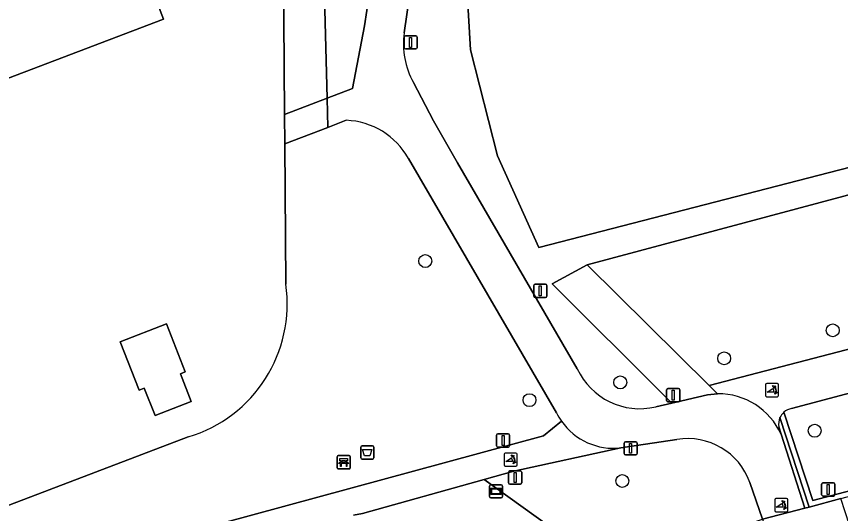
# Model space of a CAD drawing. Extents: x 162879 to 165540, y 384011 to 385181.
# Drawn here: x 163715.3 to 163777.7, y 384429.6 to 384467.2 of the extents above; entities that cross this region are included whole.
import ezdxf

# ---------------------------------------------------------------- set-up
doc = ezdxf.new("R2010")
doc.units = 0
for name, color, linetype in [('IMGEO_Afsluitpaal', 7, 'Continuous'), ('IMGEO_Afvalbak', 7, 'Continuous'), ('IMGEO_Bank', 7, 'Continuous'), ('IMGEO_Boom', 7, 'Continuous'), ('IMGEO_Bouwland', 7, 'Continuous'), ('IMGEO_Erf', 7, 'Continuous'), ('IMGEO_Fietspad_gesloten', 7, 'Continuous'), ('IMGEO_Groenvoorziening', 7, 'Continuous'), ('IMGEO_Haag', 7, 'Continuous'), ('IMGEO_Hek', 7, 'Continuous'), ('IMGEO_Informatiebord', 7, 'Continuous'), ('IMGEO_Lichtmast', 7, 'Continuous'), ('IMGEO_Loofbos', 7, 'Continuous'), ('IMGEO_Pand', 7, 'Continuous'), ('IMGEO_Poller', 7, 'Continuous'), ('IMGEO_Rijbaan_lokaal_open', 7, 'Continuous'), ('IMGEO_Verkeersbordpaal', 7, 'Continuous'), ('IMGEO_Voetpad_gesloten', 7, 'Continuous'), ('IMGEO_Voetpad_halfverhard', 7, 'Continuous'), ('IMGEO_Voetpad_open', 7, 'Continuous')]:
    doc.layers.add(name, color=color, linetype=linetype)

msp = doc.modelspace()

# ---------------------------------------------------------------- linework, layer by layer
at = {"layer": 'IMGEO_Afsluitpaal'}
for p, q in [((163751.718, 384435.602), (163752.508, 384435.602)), ((163752.508, 384435.602), (163751.718, 384435.602)), ((163751.618, 384434.702), (163751.618, 384435.502)), ((163751.618, 384435.502), (163751.618, 384434.702)), ((163752.608, 384435.502), (163752.608, 384434.702)), ((163752.608, 384434.702), (163752.608, 384435.502)), ((163761.375, 384435.004), (163762.165, 384435.004)), ((163762.165, 384435.004), (163761.375, 384435.004)), ((163752.508, 384434.602), (163751.718, 384434.602)), ((163751.718, 384434.602), (163752.508, 384434.602)), ((163761.275, 384434.104), (163761.275, 384434.904)), ((163761.275, 384434.904), (163761.275, 384434.104)), ((163762.265, 384434.904), (163762.265, 384434.104)), ((163762.265, 384434.104), (163762.265, 384434.904)), ((163762.165, 384434.004), (163761.375, 384434.004)), ((163761.375, 384434.004), (163762.165, 384434.004)), ((163752.536, 384431.888), (163752.536, 384432.688)), ((163752.536, 384432.688), (163752.536, 384431.888)), ((163752.636, 384432.788), (163753.426, 384432.788)), ((163753.426, 384432.788), (163752.636, 384432.788)), ((163753.526, 384432.688), (163753.526, 384431.888)), ((163753.526, 384431.888), (163753.526, 384432.688)), ((163753.426, 384431.788), (163752.636, 384431.788)), ((163752.636, 384431.788), (163753.426, 384431.788))]:
    msp.add_line(p, q, dxfattribs=at)
for points in [[(163752.038, 384435.477), (163752.188, 384435.477), (163752.188, 384434.727), (163752.038, 384434.727), (163752.038, 384435.477)], [(163761.695, 384434.879), (163761.845, 384434.879), (163761.845, 384434.129), (163761.695, 384434.129), (163761.695, 384434.879)], [(163752.956, 384432.663), (163753.106, 384432.663), (163753.106, 384431.913), (163752.956, 384431.913), (163752.956, 384432.663)]]:
    msp.add_lwpolyline(points, dxfattribs=at)
for centre, start, end in [((163751.718, 384435.502), 90, 180), ((163751.718, 384435.502), 90, 180), ((163752.508, 384435.502), 0, 90), ((163752.508, 384435.502), 360, 90), ((163761.375, 384434.904), 90, 180), ((163761.375, 384434.904), 90, 180), ((163762.165, 384434.904), 0, 90), ((163762.165, 384434.904), 360, 90), ((163751.718, 384434.702), 180, 270), ((163751.718, 384434.702), 180, 270), ((163752.508, 384434.702), 270, 0), ((163752.508, 384434.702), 270, 0), ((163761.375, 384434.104), 180, 270), ((163761.375, 384434.104), 180, 270), ((163762.165, 384434.104), 270, 0), ((163762.165, 384434.104), 270, 0), ((163752.636, 384432.688), 90, 180), ((163752.636, 384432.688), 90, 180), ((163753.426, 384432.688), 0, 90), ((163753.426, 384432.688), 360, 90), ((163752.636, 384431.888), 180, 270), ((163752.636, 384431.888), 180, 270), ((163753.426, 384431.888), 270, 0), ((163753.426, 384431.888), 270, 0)]:
    msp.add_arc(centre, 0.1, start, end, dxfattribs=at)
at = {"layer": 'IMGEO_Afvalbak'}
for p, q in [((163741.342, 384433.794), (163741.342, 384434.594)), ((163741.342, 384434.594), (163741.342, 384433.794)), ((163741.442, 384434.694), (163742.232, 384434.694)), ((163742.232, 384434.694), (163741.442, 384434.694)), ((163742.332, 384434.594), (163742.332, 384433.794)), ((163742.332, 384433.794), (163742.332, 384434.594)), ((163742.232, 384433.694), (163741.442, 384433.694)), ((163741.442, 384433.694), (163742.232, 384433.694))]:
    msp.add_line(p, q, dxfattribs=at)
msp.add_lwpolyline([(163741.485, 384434.408), (163742.189, 384434.408), (163742.04, 384433.938), (163741.634, 384433.938), (163741.485, 384434.408)], dxfattribs=at)
for centre, start, end in [((163741.442, 384434.594), 90, 180), ((163741.442, 384434.594), 90, 180), ((163742.232, 384434.594), 0, 90), ((163742.232, 384434.594), 360, 90), ((163741.442, 384433.794), 180, 270), ((163741.442, 384433.794), 180, 270), ((163742.232, 384433.794), 270, 0), ((163742.232, 384433.794), 270, 0)]:
    msp.add_arc(centre, 0.1, start, end, dxfattribs=at)
at = {"layer": 'IMGEO_Bank'}
for p, q in [((163739.552, 384433.023), (163739.552, 384433.864)), ((163739.552, 384433.864), (163739.552, 384433.023)), ((163739.627, 384433.948), (163740.468, 384433.948)), ((163740.468, 384433.948), (163739.627, 384433.948)), ((163740.552, 384433.873), (163740.552, 384433.032)), ((163740.552, 384433.032), (163740.552, 384433.873)), ((163740.249, 384433.346), (163739.856, 384433.346)), ((163739.861, 384433.454), (163739.861, 384433.56)), ((163739.905, 384433.56), (163739.905, 384433.454)), ((163740.193, 384433.566), (163739.911, 384433.566)), ((163739.911, 384433.448), (163740.193, 384433.448)), ((163740.199, 384433.454), (163740.199, 384433.56)), ((163740.243, 384433.56), (163740.243, 384433.454)), ((163740.477, 384432.948), (163739.636, 384432.948)), ((163739.636, 384432.948), (163740.477, 384432.948))]:
    msp.add_line(p, q, dxfattribs=at)
for points in [[(163739.855, 384433.566), (163739.769, 384433.566), (163739.769, 384433.727), (163740.332, 384433.727), (163740.332, 384433.566), (163740.249, 384433.566)], [(163739.799, 384433.346), (163739.657, 384433.346), (163739.769, 384433.448), (163739.855, 384433.448)], [(163739.849, 384433.339), (163739.849, 384433.132), (163739.806, 384433.132), (163739.806, 384433.339)], [(163740.249, 384433.448), (163740.332, 384433.448), (163740.444, 384433.346), (163740.305, 384433.346)], [(163740.299, 384433.339), (163740.299, 384433.132), (163740.255, 384433.132), (163740.255, 384433.339)]]:
    msp.add_lwpolyline(points, dxfattribs=at)
for centre, radius, start, end in [((163739.63, 384433.87), 0.0779, 92.4484, 184.28452), ((163739.63, 384433.87), 0.0779, 92.4484, 184.28452), ((163740.474, 384433.87), 0.0779, 2.4484, 94.28452), ((163740.474, 384433.87), 0.0779, 2.4484, 94.28452), ((163739.799, 384433.339), 0.00671, 2.89567, 87.10433), ((163739.856, 384433.339), 0.00671, 92.89567, 177.10433), ((163739.854, 384433.559), 0.00671, 2.89567, 87.10433), ((163739.854, 384433.455), 0.00671, 272.89567, 357.10433), ((163739.911, 384433.559), 0.00671, 92.89567, 177.10433), ((163739.911, 384433.455), 0.00671, 182.89567, 267.10433), ((163740.193, 384433.559), 0.00671, 2.89567, 87.10433), ((163740.193, 384433.455), 0.00671, 272.89567, 357.10433), ((163740.25, 384433.559), 0.00671, 92.89567, 177.10433), ((163740.25, 384433.455), 0.00671, 182.89567, 267.10433), ((163740.248, 384433.339), 0.00671, 2.89567, 87.10433), ((163740.305, 384433.339), 0.00671, 92.89567, 177.10433), ((163739.63, 384433.026), 0.0779, 182.4484, 274.28452), ((163739.63, 384433.026), 0.0779, 182.4484, 274.28452), ((163740.474, 384433.026), 0.0779, 272.4484, 4.28452), ((163740.474, 384433.026), 0.0779, 272.4484, 4.28452)]:
    msp.add_arc(centre, radius, start, end, dxfattribs=at)
at = {"layer": 'IMGEO_Boom'}
for centre in [(163746.228, 384448.672), (163777.073, 384443.428), (163768.857, 384441.31), (163760.99, 384439.491), (163754.117, 384438.149), (163775.708, 384435.831), (163761.144, 384432.03)]:
    msp.add_circle(centre, 0.489, dxfattribs=at)
at = {"layer": 'IMGEO_Bouwland'}
msp.add_lwpolyline([(163855.899, 384531.368), (163814.844, 384522.961), (163804.4, 384520.545), (163798.342, 384518.806), (163772.691, 384510.794), (163770.073, 384507.956), (163751.31, 384502.046), (163747.438, 384499.922), (163747.438, 384482.013), (163749.377, 384469.459), (163749.654, 384464.659), (163751.685, 384456.628), (163754.823, 384449.705), (163867.186, 384478.711), (163950.521, 384501.908), (163952.667, 384505.672), (163941.075, 384511.882)], dxfattribs=at)
at = {"layer": 'IMGEO_Erf'}
for points in [[(163735.589, 384457.531), (163735.573, 384459.754), (163735.412, 384481.555), (163735.379, 384485.927), (163735.296, 384497.157), (163673.525, 384477.235), (163673.558, 384477.124), (163673.315, 384477.045), (163676.02, 384469.695), (163677.537, 384470.279), (163675.789, 384474.916), (163687.803, 384479.502), (163709.623, 384487.831), (163711.39, 384483.201), (163713.77, 384476.966), (163714.66, 384474.798), (163679.163, 384461.363), (163683.547, 384449.689)], [(163735.668, 384446.936), (163735.589, 384457.531)], [(163687.516, 384439.201), (163690.415, 384431.603), (163693.373, 384426.733), (163708.098, 384428.386), (163709.449, 384428.537), (163710.722, 384428.68), (163728.284, 384435.363)]]:
    msp.add_lwpolyline(points, dxfattribs=at)
for points in [[(163684.716, 384451.138), (163681, 384460.911), (163722.685, 384476.76), (163726.401, 384466.987)], [(163726.634, 384443.934), (163728.061, 384440.285), (163727.69, 384440.139), (163728.504, 384438.057), (163725.775, 384436.988), (163724.948, 384439.059), (163724.568, 384438.914), (163723.141, 384442.568)]]:
    msp.add_lwpolyline(points, close=True, dxfattribs=at)
msp.add_arc((163725.264, 384445.432), 10.513, 286.69728, 8.22397, dxfattribs=at)
at = {"layer": 'IMGEO_Fietspad_gesloten'}
msp.add_lwpolyline([(163779.007, 384426.681), (163777.69, 384430.711), (163775.3, 384430.061), (163774.966, 384429.974), (163771.751, 384429.132), (163776.651, 384413.901)], dxfattribs=at)
at = {"layer": 'IMGEO_Groenvoorziening'}
for points in [[(163739.56, 384482.591), (163738.948, 384482.512), (163738.237, 384482.36), (163738.242, 384482.066), (163738.803, 384461.001), (163740.71, 384461.737), (163741.638, 384466.478), (163741.989, 384468.823)], [(163867.186, 384478.711), (163754.823, 384449.705), (163751.685, 384456.628), (163749.654, 384464.659), (163749.377, 384469.459), (163747.438, 384482.013)], [(163745.063, 384468.921), (163744.626, 384465.941)], [(163745.325, 384462.183), (163746.85, 384459.283), (163748.677, 384456.093), (163757.735, 384440.524)], [(163740.249, 384459.322), (163738.862, 384458.789), (163735.589, 384457.531), (163735.668, 384446.936)], [(163763.676, 384437.642), (163764.881, 384437.924), (163764.411, 384438.387), (163755.836, 384446.954), (163758.484, 384448.385), (163793.758, 384457.809)], [(163756.16, 384437.2), (163744.953, 384456.437)], [(163846.564, 384455.941), (163848.959, 384450.828), (163848.448, 384449.933), (163839.54, 384447.563), (163836.128, 384446.655), (163824.084, 384443.45), (163816.786, 384441.509), (163786.859, 384433.545), (163782.654, 384432.426), (163775.562, 384430.545), (163773.371, 384437.23)], [(163773.081, 384436.833), (163775.3, 384430.061), (163777.69, 384430.711), (163782.356, 384431.947), (163812.597, 384439.959), (163829.593, 384444.462), (163830.022, 384444.577), (163841.66, 384447.709), (163843.285, 384448.142), (163848.713, 384449.59)], [(163773.371, 384437.23), (163775.562, 384430.545), (163782.654, 384432.426), (163786.21, 384440.769)], [(163786.21, 384440.769), (163773.948, 384437.519)], [(163772.99, 384436.127), (163773.171, 384435.563), (163774.966, 384429.974), (163775.3, 384430.061), (163773.081, 384436.833)], [(163728.284, 384435.363), (163710.722, 384428.68), (163709.449, 384428.537), (163711.156, 384423.493), (163755.176, 384435.454), (163756.542, 384436.556)], [(163765.278, 384435.17), (163761.031, 384434.532), (163752.934, 384432.769), (163750.693, 384432.142), (163760.175, 384425.341), (163771.751, 384429.132), (163770.801, 384431.926)]]:
    msp.add_lwpolyline(points, dxfattribs=at)
for points in [[(163738.803, 384461.001), (163738.242, 384482.066), (163738.237, 384482.36), (163736.681, 384482.028), (163735.412, 384481.555), (163735.573, 384459.754)], [(163764.411, 384438.387), (163764.881, 384437.924), (163767.581, 384438.557), (163768.36, 384438.631), (163767.725, 384439.247), (163758.484, 384448.385), (163755.836, 384446.954)]]:
    msp.add_lwpolyline(points, close=True, dxfattribs=at)
for centre, radius, start, end in [((163750.782, 384465.142), 6.207, 172.6041, 208.46947), ((163740.029, 384453.686), 5.64, 29.19201, 87.76576), ((163725.264, 384445.432), 10.513, 286.69728, 8.22397), ((163762.47, 384442.72), 5.219, 204.88196, 283.36167), ((163774.179, 384436.338), 1.204, 101.05676, 132.15276), ((163760.684, 384439.448), 5.052, 206.42493, 214.92516), ((163774.173, 384436.333), 1.201, 155.41505, 189.89564), ((163774.172, 384436.34), 1.197, 132.00295, 155.70239), ((163766.097, 384430.24), 4.997, 19.71327, 99.43002)]:
    msp.add_arc(centre, radius, start, end, dxfattribs=at)
at = {"layer": 'IMGEO_Haag'}
for points in [[(163846.564, 384455.941), (163848.959, 384450.828), (163848.448, 384449.933), (163839.54, 384447.563), (163836.128, 384446.655), (163824.084, 384443.45), (163816.786, 384441.509), (163786.859, 384433.545), (163782.654, 384432.426), (163775.562, 384430.545), (163773.371, 384437.23)], [(163773.081, 384436.833), (163775.3, 384430.061), (163777.69, 384430.711), (163782.356, 384431.947), (163812.597, 384439.959), (163829.593, 384444.462), (163830.022, 384444.577), (163841.66, 384447.709), (163843.285, 384448.142), (163848.713, 384449.59)]]:
    msp.add_lwpolyline(points, dxfattribs=at)
msp.add_arc((163774.172, 384436.34), 1.197, 132.00295, 155.70239, dxfattribs=at)
at = {"layer": 'IMGEO_Hek'}
msp.add_lwpolyline([(163738.242, 384482.066), (163738.803, 384461.001)], dxfattribs=at)
at = {"layer": 'IMGEO_Informatiebord'}
for p, q in [((163751.082, 384430.845), (163751.082, 384431.645)), ((163751.082, 384431.645), (163751.082, 384430.845)), ((163751.182, 384431.745), (163751.972, 384431.745)), ((163751.972, 384431.745), (163751.182, 384431.745)), ((163752.072, 384431.645), (163752.072, 384430.845)), ((163752.072, 384430.845), (163752.072, 384431.645)), ((163751.972, 384430.745), (163751.182, 384430.745)), ((163751.182, 384430.745), (163751.972, 384430.745))]:
    msp.add_line(p, q, dxfattribs=at)
for points in [[(163751.183, 384431.477), (163751.971, 384431.477), (163751.971, 384431.013), (163751.183, 384431.013), (163751.183, 384431.477)], [(163751.248, 384431.412), (163751.248, 384431.078), (163751.906, 384431.078), (163751.906, 384431.412), (163751.248, 384431.412)]]:
    msp.add_lwpolyline(points, dxfattribs=at)
for centre, start, end in [((163751.182, 384431.645), 90, 180), ((163751.182, 384431.645), 90, 180), ((163751.972, 384431.645), 0, 90), ((163751.972, 384431.645), 360, 90), ((163751.182, 384430.845), 180, 270), ((163751.182, 384430.845), 180, 270), ((163751.972, 384430.845), 270, 0), ((163751.972, 384430.845), 270, 0)]:
    msp.add_arc(centre, 0.1, start, end, dxfattribs=at)
at = {"layer": 'IMGEO_Lichtmast'}
for p, q in [((163744.62, 384464.82), (163744.62, 384465.62)), ((163744.62, 384465.62), (163744.62, 384464.82)), ((163744.72, 384465.72), (163745.51, 384465.72)), ((163745.51, 384465.72), (163744.72, 384465.72)), ((163745.61, 384465.62), (163745.61, 384464.82)), ((163745.61, 384464.82), (163745.61, 384465.62)), ((163745.51, 384464.72), (163744.72, 384464.72)), ((163744.72, 384464.72), (163745.51, 384464.72)), ((163754.439, 384446.022), (163754.439, 384446.822)), ((163754.439, 384446.822), (163754.439, 384446.022)), ((163754.539, 384446.922), (163755.329, 384446.922)), ((163755.329, 384446.922), (163754.539, 384446.922)), ((163755.429, 384446.822), (163755.429, 384446.022)), ((163755.429, 384446.022), (163755.429, 384446.822)), ((163755.329, 384445.922), (163754.539, 384445.922)), ((163754.539, 384445.922), (163755.329, 384445.922)), ((163764.5, 384438.127), (163764.5, 384438.927)), ((163764.5, 384438.927), (163764.5, 384438.127)), ((163764.6, 384439.027), (163765.39, 384439.027)), ((163765.39, 384439.027), (163764.6, 384439.027)), ((163765.49, 384438.927), (163765.49, 384438.127)), ((163765.49, 384438.127), (163765.49, 384438.927)), ((163765.39, 384438.027), (163764.6, 384438.027)), ((163764.6, 384438.027), (163765.39, 384438.027))]:
    msp.add_line(p, q, dxfattribs=at)
for points in [[(163745.04, 384465.595), (163745.19, 384465.595), (163745.19, 384464.845), (163745.04, 384464.845), (163745.04, 384465.595)], [(163754.859, 384446.797), (163755.009, 384446.797), (163755.009, 384446.047), (163754.859, 384446.047), (163754.859, 384446.797)], [(163764.92, 384438.902), (163765.07, 384438.902), (163765.07, 384438.152), (163764.92, 384438.152), (163764.92, 384438.902)]]:
    msp.add_lwpolyline(points, dxfattribs=at)
for centre, start, end in [((163744.72, 384465.62), 90, 180), ((163744.72, 384465.62), 90, 180), ((163745.51, 384465.62), 0, 90), ((163745.51, 384465.62), 360, 90), ((163744.72, 384464.82), 180, 270), ((163744.72, 384464.82), 180, 270), ((163745.51, 384464.82), 270, 0), ((163745.51, 384464.82), 270, 0), ((163754.539, 384446.822), 90, 180), ((163754.539, 384446.822), 90, 180), ((163755.329, 384446.822), 0, 90), ((163755.329, 384446.822), 360, 90), ((163754.539, 384446.022), 180, 270), ((163754.539, 384446.022), 180, 270), ((163755.329, 384446.022), 270, 0), ((163755.329, 384446.022), 270, 0), ((163764.6, 384438.927), 90, 180), ((163764.6, 384438.927), 90, 180), ((163765.39, 384438.927), 0, 90), ((163765.39, 384438.927), 360, 90), ((163764.6, 384438.127), 180, 270), ((163764.6, 384438.127), 180, 270), ((163765.39, 384438.127), 270, 0), ((163765.39, 384438.127), 270, 0)]:
    msp.add_arc(centre, 0.1, start, end, dxfattribs=at)
at = {"layer": 'IMGEO_Loofbos'}
msp.add_lwpolyline([(163787.79, 384444.476), (163793.758, 384457.809), (163758.484, 384448.385), (163767.725, 384439.247)], close=True, dxfattribs=at)
msp.add_lwpolyline([(163765.089, 384415.49), (163760.175, 384425.341), (163750.693, 384432.142), (163741.473, 384429.564), (163740.804, 384429.44)], dxfattribs=at)
at = {"layer": 'IMGEO_Pand'}
for points in [[(163684.716, 384451.138), (163726.401, 384466.987), (163722.685, 384476.76), (163681, 384460.911)], [(163725.775, 384436.988), (163728.504, 384438.057), (163727.69, 384440.139), (163728.061, 384440.285), (163726.634, 384443.934), (163723.141, 384442.568), (163724.568, 384438.914), (163724.948, 384439.059)]]:
    msp.add_lwpolyline(points, close=True, dxfattribs=at)
at = {"layer": 'IMGEO_Poller'}
for p, q in [((163772.885, 384439.406), (163772.077, 384439.406)), ((163772.885, 384439.406), (163772.077, 384439.406)), ((163771.983, 384439.311), (163771.983, 384438.504)), ((163771.983, 384439.311), (163771.983, 384438.504)), ((163772.979, 384438.504), (163772.979, 384439.311)), ((163772.979, 384438.504), (163772.979, 384439.311)), ((163772.077, 384438.409), (163772.885, 384438.409)), ((163772.077, 384438.409), (163772.885, 384438.409)), ((163752.192, 384434.053), (163752.192, 384433.246)), ((163752.192, 384434.053), (163752.192, 384433.246)), ((163753.094, 384434.148), (163752.286, 384434.148)), ((163753.094, 384434.148), (163752.286, 384434.148)), ((163753.188, 384433.246), (163753.188, 384434.053)), ((163753.188, 384433.246), (163753.188, 384434.053)), ((163752.286, 384433.151), (163753.094, 384433.151)), ((163752.286, 384433.151), (163753.094, 384433.151)), ((163772.679, 384430.601), (163772.679, 384429.794)), ((163772.679, 384430.601), (163772.679, 384429.794)), ((163773.581, 384430.696), (163772.773, 384430.696)), ((163773.581, 384430.696), (163772.773, 384430.696)), ((163773.675, 384429.794), (163773.675, 384430.601)), ((163773.675, 384429.794), (163773.675, 384430.601)), ((163772.773, 384429.699), (163773.581, 384429.699)), ((163772.773, 384429.699), (163773.581, 384429.699))]:
    msp.add_line(p, q, dxfattribs=at)
for points in [[(163772.618, 384438.762), (163772.105, 384438.762), (163772.535, 384439.037)], [(163772.662, 384439.135), (163772.65, 384439.062), (163772.525, 384439.267)], [(163772.525, 384439.267), (163772.756, 384439.201), (163772.685, 384439.169)], [(163772.678, 384438.59), (163772.744, 384438.821), (163772.774, 384438.753)], [(163772.81, 384438.726), (163772.882, 384438.715), (163772.678, 384438.59)], [(163752.827, 384433.504), (163752.314, 384433.504), (163752.744, 384433.779)], [(163752.871, 384433.877), (163752.859, 384433.804), (163752.734, 384434.009)], [(163752.734, 384434.009), (163752.965, 384433.943), (163752.894, 384433.911)], [(163752.887, 384433.332), (163752.953, 384433.563), (163752.983, 384433.495)], [(163753.019, 384433.468), (163753.091, 384433.457), (163752.887, 384433.332)], [(163773.314, 384430.052), (163772.801, 384430.052), (163773.231, 384430.327)], [(163773.358, 384430.425), (163773.346, 384430.352), (163773.221, 384430.557)], [(163773.221, 384430.557), (163773.452, 384430.491), (163773.381, 384430.459)], [(163773.374, 384429.88), (163773.44, 384430.111), (163773.47, 384430.043)], [(163773.506, 384430.016), (163773.578, 384430.005), (163773.374, 384429.88)]]:
    msp.add_lwpolyline(points, dxfattribs=at)
for centre, radius, start, end in [((163772.077, 384439.311), 0.0946, 90, 180), ((163772.077, 384439.311), 0.0946, 90, 180), ((163772.885, 384439.311), 0.0946, 0, 90), ((163772.885, 384439.311), 0.0946, 0, 90), ((163772.29, 384438.812), 0.332, 351.32473, 42.4854), ((163772.304, 384438.822), 0.476, 351.75274, 41.16905), ((163772.304, 384438.822), 0.516, 349.35686, 42.29123), ((163772.077, 384438.504), 0.0946, 180, 270), ((163772.077, 384438.504), 0.0946, 180, 270), ((163772.885, 384438.504), 0.0946, 270, 0), ((163772.885, 384438.504), 0.0946, 270, 0), ((163752.286, 384434.053), 0.0946, 90, 180), ((163752.286, 384434.053), 0.0946, 90, 180), ((163752.499, 384433.554), 0.332, 351.32473, 42.4854), ((163752.513, 384433.564), 0.476, 351.75274, 41.16905), ((163752.513, 384433.564), 0.516, 349.35686, 42.29123), ((163753.094, 384434.053), 0.0946, 0, 90), ((163753.094, 384434.053), 0.0946, 0, 90), ((163752.286, 384433.246), 0.0946, 180, 270), ((163752.286, 384433.246), 0.0946, 180, 270), ((163753.094, 384433.246), 0.0946, 270, 0), ((163753.094, 384433.246), 0.0946, 270, 0), ((163772.773, 384430.601), 0.0946, 90, 180), ((163772.773, 384430.601), 0.0946, 90, 180), ((163773.581, 384430.601), 0.0946, 0, 90), ((163773.581, 384430.601), 0.0946, 0, 90), ((163772.986, 384430.102), 0.332, 351.32473, 42.4854), ((163773, 384430.112), 0.476, 351.75274, 41.16905), ((163773, 384430.112), 0.516, 349.35686, 42.29123), ((163772.773, 384429.794), 0.0946, 180, 270), ((163772.773, 384429.794), 0.0946, 180, 270), ((163773.581, 384429.794), 0.0946, 270, 0), ((163773.581, 384429.794), 0.0946, 270, 0)]:
    msp.add_arc(centre, radius, start, end, dxfattribs=at)
at = {"layer": 'IMGEO_Rijbaan_lokaal_open'}
for points in [[(163741.989, 384468.823), (163741.638, 384466.478), (163740.71, 384461.737), (163738.803, 384461.001), (163738.862, 384458.789), (163740.249, 384459.322)], [(163744.626, 384465.941), (163745.063, 384468.921)], [(163757.735, 384440.524), (163748.677, 384456.093), (163746.85, 384459.283), (163745.325, 384462.183)], [(163744.953, 384456.437), (163756.16, 384437.2)], [(163768.36, 384438.631), (163767.581, 384438.557), (163764.881, 384437.924), (163763.676, 384437.642)], [(163761.031, 384434.532), (163765.278, 384435.17)], [(163770.801, 384431.926), (163771.751, 384429.132), (163774.966, 384429.974), (163773.171, 384435.563)]]:
    msp.add_lwpolyline(points, dxfattribs=at)
for centre, radius, start, end in [((163750.782, 384465.142), 6.207, 172.6041, 208.46947), ((163740.029, 384453.686), 5.64, 29.19201, 87.76576), ((163762.47, 384442.72), 5.219, 204.88196, 283.36167), ((163768.399, 384433.386), 5.245, 24.52117, 90.42709), ((163760.684, 384439.448), 5.052, 206.42493, 214.92516), ((163760.494, 384439.332), 4.83, 215.08035, 276.38033), ((163766.097, 384430.24), 4.997, 19.71327, 99.43002)]:
    msp.add_arc(centre, radius, start, end, dxfattribs=at)
at = {"layer": 'IMGEO_Verkeersbordpaal'}
for p, q in [((163776.335, 384431.892), (163777.125, 384431.892)), ((163777.125, 384431.892), (163776.335, 384431.892)), ((163776.235, 384430.992), (163776.235, 384431.792)), ((163776.235, 384431.792), (163776.235, 384430.992)), ((163777.225, 384431.792), (163777.225, 384430.992)), ((163777.225, 384430.992), (163777.225, 384431.792)), ((163777.125, 384430.892), (163776.335, 384430.892)), ((163776.335, 384430.892), (163777.125, 384430.892))]:
    msp.add_line(p, q, dxfattribs=at)
msp.add_lwpolyline([(163776.655, 384431.767), (163776.805, 384431.767), (163776.805, 384431.017), (163776.655, 384431.017), (163776.655, 384431.767)], dxfattribs=at)
for centre, start, end in [((163776.335, 384431.792), 90, 180), ((163776.335, 384431.792), 90, 180), ((163777.125, 384431.792), 0, 90), ((163777.125, 384431.792), 360, 90), ((163776.335, 384430.992), 180, 270), ((163776.335, 384430.992), 180, 270), ((163777.125, 384430.992), 270, 0), ((163777.125, 384430.992), 270, 0)]:
    msp.add_arc(centre, 0.1, start, end, dxfattribs=at)
at = {"layer": 'IMGEO_Voetpad_gesloten'}
for points in [[(163756.542, 384436.556), (163755.176, 384435.454), (163711.156, 384423.493)], [(163740.804, 384429.44), (163741.473, 384429.564), (163750.693, 384432.142), (163752.934, 384432.769), (163761.031, 384434.532)]]:
    msp.add_lwpolyline(points, dxfattribs=at)
msp.add_arc((163760.494, 384439.332), 4.83, 215.08035, 276.38033, dxfattribs=at)
at = {"layer": 'IMGEO_Voetpad_halfverhard'}
for points in [[(163982.76, 384495.175), (163962.807, 384490.891), (163952.063, 384488.31), (163948.609, 384487.296), (163933.617, 384483.398), (163930.97, 384483.09), (163915.933, 384478.646), (163912.088, 384477.649), (163889.336, 384471.543), (163887.8, 384473.119), (163884.045, 384472.111), (163883.368, 384469.921), (163880.102, 384469.025), (163876.666, 384468.039), (163853.304, 384461.931), (163849.326, 384460.82), (163827.159, 384455.136), (163822.424, 384453.876), (163811.858, 384450.959), (163807.873, 384449.922), (163791.82, 384445.529), (163787.79, 384444.476), (163767.725, 384439.247), (163768.36, 384438.631)], [(163773.948, 384437.519), (163786.21, 384440.769), (163790.298, 384441.853), (163810.694, 384447.259), (163814.756, 384448.336), (163821.789, 384450.2), (163822.181, 384450.302), (163826.162, 384451.348), (163831.897, 384452.856), (163835.315, 384453.754), (163844.879, 384455.947), (163846.081, 384455.943), (163849.575, 384457.122), (163849.689, 384457.154), (163850.77, 384457.592), (163850.988, 384457.126), (163851.355, 384457.285), (163854.334, 384458.567), (163859.733, 384460.009), (163885.67, 384466.934)], [(163773.171, 384435.563), (163772.99, 384436.127)]]:
    msp.add_lwpolyline(points, dxfattribs=at)
for centre, radius, start, end in [((163768.399, 384433.386), 5.245, 24.52117, 90.42709), ((163774.179, 384436.338), 1.204, 101.05676, 132.15276), ((163774.173, 384436.333), 1.201, 155.41505, 189.89564), ((163774.172, 384436.34), 1.197, 132.00295, 155.70239)]:
    msp.add_arc(centre, radius, start, end, dxfattribs=at)
at = {"layer": 'IMGEO_Voetpad_open'}
msp.add_lwpolyline([(163738.862, 384458.789), (163738.803, 384461.001), (163735.573, 384459.754), (163735.589, 384457.531)], close=True, dxfattribs=at)

doc.saveas('drawing.dxf')
